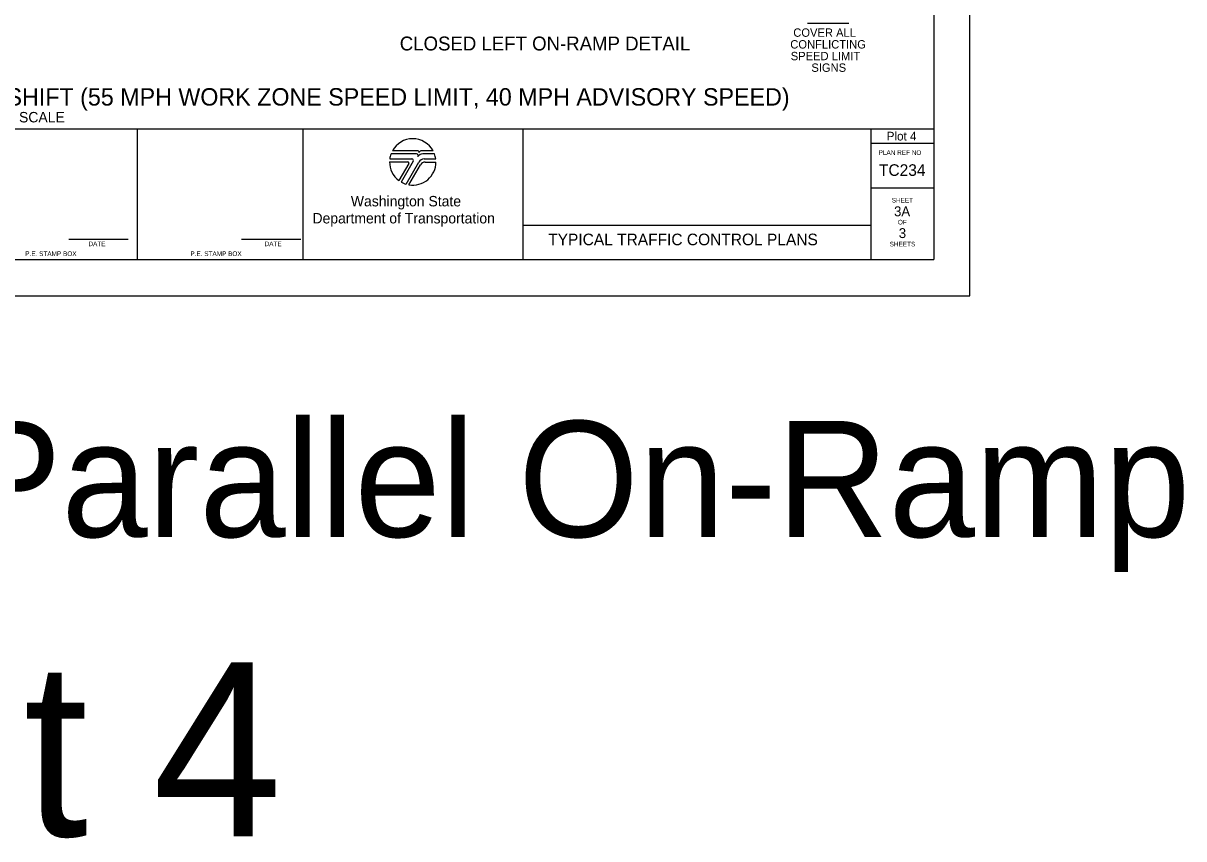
# Model space of a CAD drawing. Extents: x 99999 to 100116, y 99995 to 100013.
# Drawn here: x 100067.9 to 100077.91, y 99995.01 to 100002.04 of the extents above; entities that cross this region are included whole.
import ezdxf

# ---------------------------------------------------------------- set-up
doc = ezdxf.new("R2010")
doc.units = 0
for name, color, linetype in [('Default', 7, 'Continuous'), ('SH_DE_DetailHeading1Text', 7, 'Continuous'), ('SH_DE_DetailHeading2Text', 7, 'Continuous'), ('SH_GI_PlotLimits', 7, 'Continuous'), ('SH_GI_SheetBorder', 7, 'Continuous'), ('SH_GI_SheetLocationText', 7, 'Continuous'), ('SH_GI_SheetTextInCells', 7, 'Continuous'), ('SH_GI_TitleBlockText', 7, 'Continuous'), ('SH_GI_WSDOTLogo', 7, 'Continuous'), ('TR_SN_ConstructionSigns', 7, 'Continuous')]:
    doc.layers.add(name, color=color, linetype=linetype)

msp = doc.modelspace()

# ---------------------------------------------------------------- linework, layer by layer
at = {"layer": 'Default'}
msp.add_line((100074.663, 100002.036), (100075.018, 100002.036), dxfattribs=at)
at = {"layer": 'SH_GI_PlotLimits'}
msp.add_lwpolyline([(100059.062, 99999.687), (100076.062, 99999.687), (100076.062, 100010.687), (100059.062, 100010.687)], close=True, dxfattribs=at)
at = {"layer": 'SH_GI_SheetBorder'}
for p, q in [((100075.75, 100010.375), (100075.75, 100000)), ((100060, 100001.126), (100075.75, 100001.126)), ((100068.883, 100000), (100068.883, 100001.126)), ((100070.309, 100001.126), (100070.309, 100000)), ((100072.205, 100001.126), (100072.205, 100000)), ((100075.208, 100001.126), (100075.208, 100000)), ((100075.208, 100001.001), (100075.75, 100001.001)), ((100075.208, 100000.618), (100075.75, 100000.618)), ((100072.205, 100000.295), (100075.208, 100000.295)), ((100068.29, 100000.173), (100068.802, 100000.173)), ((100069.78, 100000.173), (100070.291, 100000.173)), ((100060, 100000), (100075.75, 100000))]:
    msp.add_line(p, q, dxfattribs=at)
at = {"layer": 'SH_GI_WSDOTLogo'}
for p, q in [((100071.289, 100000.909), (100071.07, 100000.909)), ((100071.303, 100000.935), (100071.081, 100000.935)), ((100071.433, 100000.935), (100071.335, 100000.935)), ((100071.445, 100000.909), (100071.343, 100000.909)), ((100071.343, 100000.909), (100071.343, 100000.909)), ((100071.057, 100000.84), (100071.215, 100000.84)), ((100071.059, 100000.866), (100071.25, 100000.866)), ((100071.222, 100000.828), (100071.136, 100000.681)), ((100071.261, 100000.846), (100071.157, 100000.667)), ((100071.199, 100000.649), (100071.309, 100000.839)), ((100071.224, 100000.643), (100071.324, 100000.816)), ((100071.356, 100000.866), (100071.456, 100000.866)), ((100071.365, 100000.839), (100071.457, 100000.839))]:
    msp.add_line(p, q, dxfattribs=at)
for centre, radius, start, end in [((100071.257, 100000.84), 0.2, 28.4787, 151.532), ((100071.257, 100000.84), 0.2, 159.696, 172.5057), ((100071.289, 100000.895), 0.0148, 327.8418, 89.9985), ((100071.343, 100000.861), 0.0484, 89.9953, 147.8238), ((100071.303, 100000.926), 0.00903, 329.8742, 90.0033), ((100071.335, 100000.907), 0.0287, 90.0072, 148.1676), ((100071.257, 100000.84), 0.2, 7.4943, 20.2941), ((100071.257, 100000.84), 0.2, 179.9986, 232.8433), ((100071.215, 100000.832), 0.0082, 329.7436, 90), ((100071.257, 100000.84), 0.2, 260.5455, 359.8086), ((100071.25, 100000.853), 0.0131, 329.7683, 90), ((100071.356, 100000.812), 0.0542, 90, 149.9974), ((100071.365, 100000.792), 0.0476, 90, 150.0543), ((100071.257, 100000.84), 0.2, 239.7929, 253.0448)]:
    msp.add_arc(centre, radius, start, end, dxfattribs=at)

# ---------------------------------------------------------------- texts
at = {"layer": 'SH_DE_DetailHeading1Text'}
for s, height, p in [("FREEWAY (2 LANES): SINGLE LEFT LANE CLOSURE, 9' MAX RIGHT SHOULDER SHIFT (55 MPH WORK ZONE SPEED LIMIT, 40 MPH ADVISORY SPEED)", 0.15, (100060.091, 100001.326)), ('NOT TO SCALE', 0.09, (100067.373, 100001.181))]:
    msp.add_text(s, height=height, rotation=360, dxfattribs=at).set_placement(p)
at = {"layer": 'SH_DE_DetailHeading2Text'}
msp.add_text('CLOSED LEFT ON-RAMP DETAIL', height=0.12, rotation=360, dxfattribs=at).set_placement((100071.145, 100001.801))
at = {"layer": 'SH_GI_SheetBorder'}
msp.add_text('PLAN REF NO', height=0.04003, dxfattribs=at).set_placement((100075.275, 100000.901))
at = {"layer": 'SH_GI_SheetLocationText'}
for s, height, p in [('Plot 4', 0.075, (100075.345, 100001.025)), ('Left Ramps: Parallel On-Ramp', 1, (100059.755, 99997.607)), ('Plot 4', 1.5, (100065.001, 99995.027))]:
    msp.add_text(s, height=height, dxfattribs=at).set_placement(p)
at = {"layer": 'SH_GI_SheetTextInCells'}
for s, height, p in [('Washington State', 0.09007, (100070.723, 100000.457)), ('SHEET', 0.04, (100075.388, 100000.49)), ('Department of Transportation', 0.09007, (100070.392, 100000.31)), ('OF', 0.04, (100075.441, 100000.301)), ('DATE', 0.04, (100068.46, 100000.114)), ('DATE', 0.04, (100069.979, 100000.114)), ('SHEETS', 0.04, (100075.37, 100000.112)), ('P.E. STAMP BOX', 0.04003, (100067.915, 100000.029)), ('P.E. STAMP BOX', 0.04003, (100069.339, 100000.029))]:
    msp.add_text(s, height=height, dxfattribs=at).set_placement(p)
at = {"layer": 'SH_GI_TitleBlockText'}
for s, height, p in [('TC234', 0.1, (100075.278, 100000.72)), ('3A', 0.085, (100075.408, 100000.372)), ('TYPICAL TRAFFIC CONTROL PLANS', 0.1, (100072.425, 100000.122)), ('3', 0.085, (100075.449, 100000.184))]:
    msp.add_text(s, height=height, dxfattribs=at).set_placement(p)
at = {"layer": 'TR_SN_ConstructionSigns'}
for s, p in [('COVER ALL', (100074.539, 100001.919)), ('CONFLICTING', (100074.513, 100001.818)), ('SPEED LIMIT', (100074.517, 100001.717)), ('SIGNS', (100074.695, 100001.617))]:
    msp.add_text(s, height=0.072, dxfattribs=at).set_placement(p)

doc.saveas('drawing.dxf')
